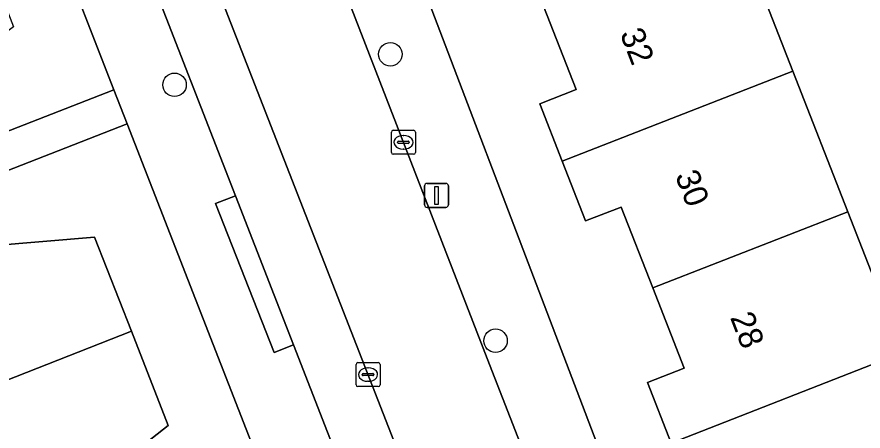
# Model space of a CAD drawing. Extents: x 159680 to 160786, y 387323 to 388340.
# Drawn here: x 160066.64 to 160101.92, y 387555.18 to 387572.44 of the extents above; entities that cross this region are included whole.
import ezdxf

# ---------------------------------------------------------------- set-up
doc = ezdxf.new("R2010")
doc.units = 0
for name, color, linetype in [('IMGEO_Boom', 7, 'Continuous'), ('IMGEO_Erf', 7, 'Continuous'), ('IMGEO_Kolk', 7, 'Continuous'), ('IMGEO_Lichtmast', 7, 'Continuous'), ('IMGEO_Pand', 7, 'Continuous'), ('IMGEO_Pand_nummerreeks', 7, 'Continuous'), ('IMGEO_Parkeervlak_open', 7, 'Continuous'), ('IMGEO_Rijbaan_lokaal_open', 7, 'Continuous'), ('IMGEO_Voetpad_open', 7, 'Continuous')]:
    doc.layers.add(name, color=color, linetype=linetype)

msp = doc.modelspace()

# ---------------------------------------------------------------- linework, layer by layer
at = {"layer": 'IMGEO_Boom'}
for centre in [(160082.213, 387570.88), (160073.215, 387569.608), (160086.599, 387558.943)]:
    msp.add_circle(centre, 0.489, dxfattribs=at)
at = {"layer": 'IMGEO_Erf'}
for points in [[(160053.34, 387605.805), (160054.874, 387601.875), (160051.396, 387599.289), (160052.359, 387596.822), (160053.321, 387594.357), (160057.653, 387594.773), (160059.182, 387590.855), (160060.712, 387586.937), (160057.238, 387584.195), (160058.2, 387581.73), (160059.161, 387579.267), (160063.428, 387579.909), (160064.967, 387575.967), (160066.505, 387572.027), (160063.06, 387569.431), (160064.078, 387566.822), (160070.688, 387569.4), (160068.19, 387575.804), (160060.288, 387596.62), (160047.538, 387629.374)], [(160105.382, 387583.497), (160099.666, 387597.554), (160099.423, 387597.447), (160101.667, 387591.702), (160103.051, 387588.161), (160100.536, 387587.179), (160099.15, 387590.725), (160098.865, 387590.614), (160096.062, 387589.527), (160093.26, 387588.439), (160092.043, 387587.967), (160094.405, 387581.92), (160096.697, 387576.052), (160098.989, 387570.183), (160101.281, 387564.315), (160103.574, 387558.447)], [(160094.465, 387557.798), (160093.159, 387561.143), (160091.842, 387564.514), (160090.354, 387563.933), (160089.379, 387566.43), (160088.446, 387568.818), (160089.954, 387569.407), (160088.595, 387572.887), (160087.277, 387576.261), (160085.825, 387575.693), (160084.85, 387578.189), (160083.914, 387580.586), (160085.419, 387581.174), (160083.987, 387584.839), (160084.852, 387585.177), (160082.623, 387590.885), (160079.567, 387589.77)], [(160078.337, 387587.445), (160079.92, 387583.288), (160092.528, 387550.187), (160102.702, 387524.071), (160106.936, 387525.72), (160105.527, 387529.326), (160103.992, 387528.726), (160103.032, 387531.182), (160102.094, 387533.584), (160103.694, 387534.209), (160102.34, 387537.675), (160101.024, 387541.045), (160099.493, 387540.448), (160098.517, 387542.946), (160097.556, 387545.405), (160099.076, 387545.999), (160097.745, 387549.407), (160096.405, 387552.837), (160094.876, 387552.24), (160093.923, 387554.679), (160092.937, 387557.201), (160094.465, 387557.798)], [(160071.24, 387567.984), (160064.587, 387565.389), (160065.558, 387562.904), (160069.881, 387563.257), (160071.415, 387559.335), (160072.948, 387555.415), (160069.537, 387552.725), (160070.476, 387550.323), (160071.416, 387547.919), (160075.716, 387548.393), (160077.238, 387544.5), (160078.761, 387540.606), (160075.342, 387537.87), (160076.297, 387535.429), (160077.252, 387532.986), (160081.553, 387533.451), (160083.088, 387529.525), (160084.622, 387525.601), (160081.074, 387523.065), (160082.044, 387520.585), (160083.013, 387518.107), (160087.37, 387518.47), (160089.429, 387513.205), (160090.391, 387513.528)], [(160091.509, 387516.011), (160071.24, 387567.984)]]:
    msp.add_lwpolyline(points, dxfattribs=at)
at = {"layer": 'IMGEO_Kolk'}
for p, q in [((160082.257, 387566.786), (160082.257, 387567.638)), ((160082.332, 387567.712), (160083.184, 387567.712)), ((160083.258, 387567.638), (160083.258, 387566.786)), ((160082.516, 387567.206), (160082.516, 387567.218)), ((160082.954, 387567.169), (160082.556, 387567.169)), ((160082.559, 387567.255), (160082.957, 387567.255)), ((160082.745, 387567.492), (160082.77, 387567.492)), ((160083, 387567.218), (160083, 387567.206)), ((160082.768, 387566.932), (160082.743, 387566.932)), ((160083.184, 387566.712), (160082.332, 387566.712)), ((160080.856, 387558.031), (160081.708, 387558.031)), ((160080.781, 387557.105), (160080.781, 387557.957)), ((160081.269, 387557.811), (160081.294, 387557.811)), ((160081.782, 387557.957), (160081.782, 387557.105)), ((160081.04, 387557.525), (160081.04, 387557.537)), ((160081.478, 387557.488), (160081.08, 387557.488)), ((160081.083, 387557.574), (160081.481, 387557.574)), ((160081.524, 387557.537), (160081.524, 387557.525)), ((160081.708, 387557.031), (160080.856, 387557.031)), ((160081.292, 387557.251), (160081.267, 387557.251))]:
    msp.add_line(p, q, dxfattribs=at)
for points in [[(160082.257, 387566.786), (160082.257, 387567.638)], [(160082.332, 387567.712), (160083.184, 387567.712)], [(160083.258, 387567.638), (160083.258, 387566.786)], [(160083.184, 387566.712), (160082.332, 387566.712)], [(160080.856, 387558.031), (160081.708, 387558.031)], [(160080.781, 387557.105), (160080.781, 387557.957)], [(160081.782, 387557.957), (160081.782, 387557.105)], [(160081.708, 387557.031), (160080.856, 387557.031)]]:
    msp.add_lwpolyline(points, dxfattribs=at)
for centre, radius, start, end in [((160082.334, 387567.636), 0.0765, 91.552, 178.448), ((160082.334, 387567.636), 0.0765, 91.552, 178.448), ((160083.182, 387567.636), 0.0765, 1.552, 88.448), ((160083.182, 387567.636), 0.0765, 1.552, 88.448), ((160082.556, 387567.215), 0.0403, 85.8775, 175.7526), ((160082.553, 387567.205), 0.0366, 178.938, 274.7102), ((160082.957, 387567.212), 0.043, 264.8664, 352.4533), ((160082.961, 387567.217), 0.0386, 1.7309, 96.639), ((160082.334, 387566.788), 0.0765, 181.552, 268.448), ((160082.334, 387566.788), 0.0765, 181.552, 268.448), ((160083.182, 387566.788), 0.0765, 271.552, 358.448), ((160083.182, 387566.788), 0.0765, 271.552, 358.448), ((160080.858, 387557.955), 0.0765, 91.552, 178.448), ((160080.858, 387557.955), 0.0765, 91.552, 178.448), ((160081.706, 387557.955), 0.0765, 1.552, 88.448), ((160081.706, 387557.955), 0.0765, 1.552, 88.448), ((160081.08, 387557.534), 0.0403, 85.8775, 175.7526), ((160081.077, 387557.524), 0.0366, 178.938, 274.7102), ((160081.481, 387557.531), 0.043, 264.8664, 352.4533), ((160081.485, 387557.536), 0.0386, 1.7309, 96.639), ((160080.858, 387557.107), 0.0765, 181.552, 268.448), ((160080.858, 387557.107), 0.0765, 181.552, 268.448), ((160081.706, 387557.107), 0.0765, 271.552, 358.448), ((160081.706, 387557.107), 0.0765, 271.552, 358.448)]:
    msp.add_arc(centre, radius, start, end, dxfattribs=at)
for centre, major_axis, ratio, start_param, end_param in [((160082.744, 387567.212), (-0.387, 0.002), 0.722429, 4.712389, 7.853982), ((160082.769, 387567.212), (-0.39, 0.002), 0.717154, 1.570796, 4.712389), ((160081.268, 387557.531), (-0.387, 0.002), 0.722429, 4.712389, 7.853982), ((160081.293, 387557.531), (-0.39, 0.002), 0.717154, 1.570796, 4.712389)]:
    msp.add_ellipse(centre, major_axis=major_axis, ratio=ratio, start_param=start_param, end_param=end_param, dxfattribs=at)
at = {"layer": 'IMGEO_Lichtmast'}
for p, q in [((160083.641, 387564.601), (160083.641, 387565.401)), ((160083.641, 387565.401), (160083.641, 387564.601)), ((160083.741, 387565.501), (160084.531, 387565.501)), ((160084.531, 387565.501), (160083.741, 387565.501)), ((160084.631, 387565.401), (160084.631, 387564.601)), ((160084.631, 387564.601), (160084.631, 387565.401)), ((160084.531, 387564.501), (160083.741, 387564.501)), ((160083.741, 387564.501), (160084.531, 387564.501))]:
    msp.add_line(p, q, dxfattribs=at)
msp.add_lwpolyline([(160084.061, 387565.376), (160084.211, 387565.376), (160084.211, 387564.626), (160084.061, 387564.626), (160084.061, 387565.376)], dxfattribs=at)
for centre, start, end in [((160083.741, 387565.401), 90, 180), ((160083.741, 387565.401), 90, 180), ((160084.531, 387565.401), 0, 90), ((160084.531, 387565.401), 360, 90), ((160083.741, 387564.601), 180, 270), ((160083.741, 387564.601), 180, 270), ((160084.531, 387564.601), 270, 0), ((160084.531, 387564.601), 270, 0)]:
    msp.add_arc(centre, 0.1, start, end, dxfattribs=at)
at = {"layer": 'IMGEO_Pand'}
for points in [[(160098.989, 387570.183), (160096.697, 387576.052), (160088.595, 387572.887), (160089.954, 387569.407), (160088.446, 387568.818), (160089.379, 387566.43)], [(160089.379, 387566.43), (160090.354, 387563.933), (160091.842, 387564.514), (160093.159, 387561.143), (160101.281, 387564.315), (160098.989, 387570.183)], [(160060.883, 387555.206), (160071.415, 387559.335), (160069.881, 387563.257), (160065.558, 387562.904), (160064.587, 387565.389), (160059.931, 387563.569), (160056.036, 387562.046), (160057.207, 387559.053), (160059.094, 387559.791)], [(160093.159, 387561.143), (160094.465, 387557.798), (160092.937, 387557.201), (160093.923, 387554.679), (160103.574, 387558.447), (160101.281, 387564.315)], [(160071.415, 387559.335), (160060.883, 387555.206), (160062.771, 387550.371), (160060.889, 387549.637), (160061.931, 387546.973), (160070.476, 387550.323), (160069.537, 387552.725), (160072.948, 387555.415)], [(160093.923, 387554.679), (160094.876, 387552.24), (160096.405, 387552.837), (160097.745, 387549.407), (160105.866, 387552.579), (160103.574, 387558.447)]]:
    msp.add_lwpolyline(points, close=True, dxfattribs=at)
at = {"layer": 'IMGEO_Parkeervlak_open'}
for points in [[(160094.951, 387522.558), (160082.582, 387554.195), (160069.872, 387586.748)], [(160069.374, 387581.372), (160069.525, 387580.983), (160071.936, 387574.796), (160075.757, 387564.987), (160078.18, 387558.766), (160080.307, 387553.307), (160081.591, 387550.023), (160084.011, 387543.833), (160087.464, 387535.001), (160089.856, 387528.881), (160091.324, 387525.126)]]:
    msp.add_lwpolyline(points, dxfattribs=at)
at = {"layer": 'IMGEO_Rijbaan_lokaal_open'}
for points in [[(160067.358, 387603.895), (160067.585, 387598.789), (160067.598, 387598.089), (160067.604, 387597.468), (160067.644, 387596.832), (160068.014, 387593.703), (160068.663, 387590.62), (160068.736, 387590.339), (160069.66, 387587.394), (160069.872, 387586.748), (160082.582, 387554.195), (160094.951, 387522.558), (160095.132, 387522.093), (160096.916, 387517.531), (160097.168, 387516.715), (160101.879, 387503.852)], [(160108.108, 387502.148), (160086.248, 387558.199), (160073.949, 387589.946)]]:
    msp.add_lwpolyline(points, dxfattribs=at)
at = {"layer": 'IMGEO_Voetpad_open'}
for points in [[(160046.056, 387652.443), (160052.252, 387636.426), (160053.358, 387633.584), (160046.881, 387631.063), (160047.538, 387629.374), (160060.288, 387596.62), (160068.19, 387575.804), (160070.688, 387569.4), (160071.24, 387567.984), (160091.509, 387516.011)], [(160066.07, 387516.165), (160049.345, 387559.465), (160056.036, 387562.046), (160059.931, 387563.569), (160064.587, 387565.389), (160071.24, 387567.984), (160070.688, 387569.4), (160064.078, 387566.822), (160055.485, 387563.467), (160050.929, 387561.71), (160049.096, 387561.002), (160048.797, 387560.887), (160025.758, 387620.614)], [(160073.949, 387589.946), (160086.248, 387558.199), (160108.108, 387502.148)], [(160092.528, 387550.187), (160079.92, 387583.288), (160078.337, 387587.445)], [(160091.324, 387525.126), (160089.856, 387528.881), (160089.392, 387528.696), (160087, 387534.816), (160087.464, 387535.001), (160084.011, 387543.833), (160083.547, 387543.649), (160081.127, 387549.839), (160081.591, 387550.023), (160080.307, 387553.307), (160078.18, 387558.766), (160077.369, 387558.446), (160074.92, 387564.657), (160075.757, 387564.987), (160071.936, 387574.796), (160071.136, 387574.479), (160068.688, 387580.651), (160069.525, 387580.983), (160069.374, 387581.372)]]:
    msp.add_lwpolyline(points, dxfattribs=at)
msp.add_lwpolyline([(160075.757, 387564.987), (160074.92, 387564.657), (160077.369, 387558.446), (160078.18, 387558.766)], close=True, dxfattribs=at)

# ---------------------------------------------------------------- texts
at = {"layer": 'IMGEO_Pand_nummerreeks'}
for s, p in [('32', (160091.773, 387571.744)), ('30', (160094.071, 387565.827)), ('28', (160096.366, 387559.915))]:
    msp.add_text(s, height=1, rotation=291.2154, dxfattribs=at).set_placement(p)

doc.saveas('drawing.dxf')
